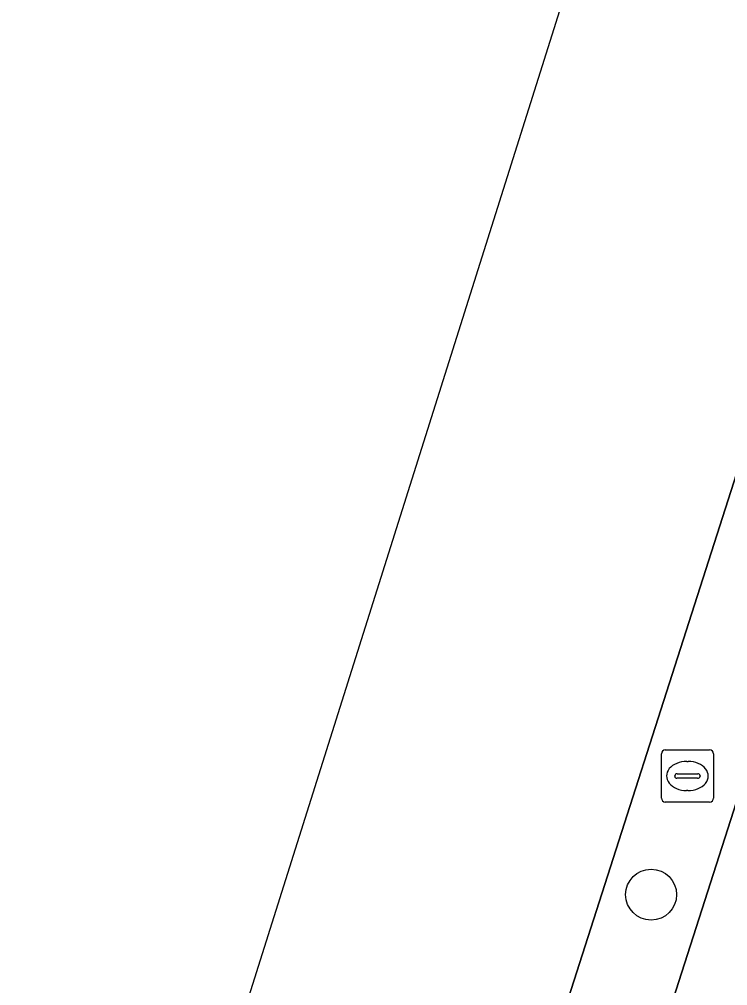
# Model space of a CAD drawing. Extents: x 161087 to 161926, y 382572 to 383873.
# Drawn here: x 161107.67 to 161121.27, y 383405.74 to 383424.31 of the extents above; entities that cross this region are included whole.
import ezdxf

# ---------------------------------------------------------------- set-up
doc = ezdxf.new("R2010")
doc.units = 0
for name, color, linetype in [('IMGEO_Berm_groen', 7, 'Continuous'), ('IMGEO_Boom', 7, 'Continuous'), ('IMGEO_Fietspad_gesloten', 7, 'Continuous'), ('IMGEO_Rijbaan_lokaal_gesloten', 7, 'Continuous'), ('IMGEO_Rioolput', 7, 'Continuous')]:
    doc.layers.add(name, color=color, linetype=linetype)

msp = doc.modelspace()

# ---------------------------------------------------------------- linework, layer by layer
at = {"layer": 'IMGEO_Berm_groen'}
msp.add_lwpolyline([(161127.511, 383435.3), (161126.219, 383430.427), (161122.46, 383418.773), (161116.813, 383401.135), (161116.421, 383399.847), (161118.23, 383399.279), (161126.242, 383424.257), (161134.175, 383449.057)], dxfattribs=at)
at = {"layer": 'IMGEO_Boom'}
msp.add_circle((161119.799, 383407.491), 0.489, dxfattribs=at)
at = {"layer": 'IMGEO_Fietspad_gesloten'}
msp.add_lwpolyline([(161155.682, 383515.827), (161151.246, 383501.964), (161146.975, 383488.617), (161146.735, 383487.867), (161138.885, 383463.652), (161136.844, 383457.354), (161135.989, 383454.718), (161134.743, 383450.833), (161134.175, 383449.057), (161126.242, 383424.257), (161118.23, 383399.279), (161116.849, 383394.973), (161115.434, 383390.563), (161111.001, 383376.742), (161110.893, 383376.406), (161104.03, 383354.985), (161103.525, 383353.409), (161105.564, 383352.758), (161112.902, 383375.733), (161128.554, 383424.564)], dxfattribs=at)
at = {"layer": 'IMGEO_Rijbaan_lokaal_gesloten'}
for points in [[(161128.971, 383449.716), (161129.214, 383450.477), (161126.512, 383451.368), (161108.114, 383392.971)], [(161108.114, 383392.971), (161113.625, 383391.147), (161115.038, 383395.556), (161116.421, 383399.847), (161116.813, 383401.135), (161122.46, 383418.773), (161126.219, 383430.427), (161127.511, 383435.3)]]:
    msp.add_lwpolyline(points, dxfattribs=at)
at = {"layer": 'IMGEO_Rioolput'}
for p, q in [((161119.995, 383409.344), (161119.995, 383410.196)), ((161120.07, 383410.27), (161120.922, 383410.27)), ((161120.996, 383410.196), (161120.996, 383409.344)), ((161120.483, 383410.05), (161120.508, 383410.05)), ((161120.254, 383409.764), (161120.254, 383409.776)), ((161120.297, 383409.813), (161120.695, 383409.813)), ((161120.738, 383409.776), (161120.738, 383409.764)), ((161120.692, 383409.727), (161120.294, 383409.727)), ((161120.506, 383409.49), (161120.481, 383409.49)), ((161120.922, 383409.27), (161120.07, 383409.27))]:
    msp.add_line(p, q, dxfattribs=at)
for points in [[(161119.995, 383409.344), (161119.995, 383410.196)], [(161120.07, 383410.27), (161120.922, 383410.27)], [(161120.996, 383410.196), (161120.996, 383409.344)], [(161120.922, 383409.27), (161120.07, 383409.27)]]:
    msp.add_lwpolyline(points, dxfattribs=at)
for centre, radius, start, end in [((161120.072, 383410.194), 0.0765, 91.552, 178.448), ((161120.072, 383410.194), 0.0765, 91.552, 178.448), ((161120.92, 383410.194), 0.0765, 1.552, 88.448), ((161120.92, 383410.194), 0.0765, 1.552, 88.448), ((161120.294, 383409.773), 0.0403, 85.8775, 175.7526), ((161120.699, 383409.775), 0.0386, 1.7309, 96.639), ((161120.291, 383409.763), 0.0366, 178.938, 274.7102), ((161120.695, 383409.77), 0.043, 264.8664, 352.4533), ((161120.072, 383409.346), 0.0765, 181.552, 268.448), ((161120.072, 383409.346), 0.0765, 181.552, 268.448), ((161120.92, 383409.346), 0.0765, 271.552, 358.448), ((161120.92, 383409.346), 0.0765, 271.552, 358.448)]:
    msp.add_arc(centre, radius, start, end, dxfattribs=at)
for centre, major_axis, ratio, start_param, end_param in [((161120.482, 383409.77), (-0.387, 0.002), 0.722429, 4.712389, 7.853982), ((161120.507, 383409.77), (-0.39, 0.002), 0.717154, 1.570796, 4.712389)]:
    msp.add_ellipse(centre, major_axis=major_axis, ratio=ratio, start_param=start_param, end_param=end_param, dxfattribs=at)

doc.saveas('drawing.dxf')
